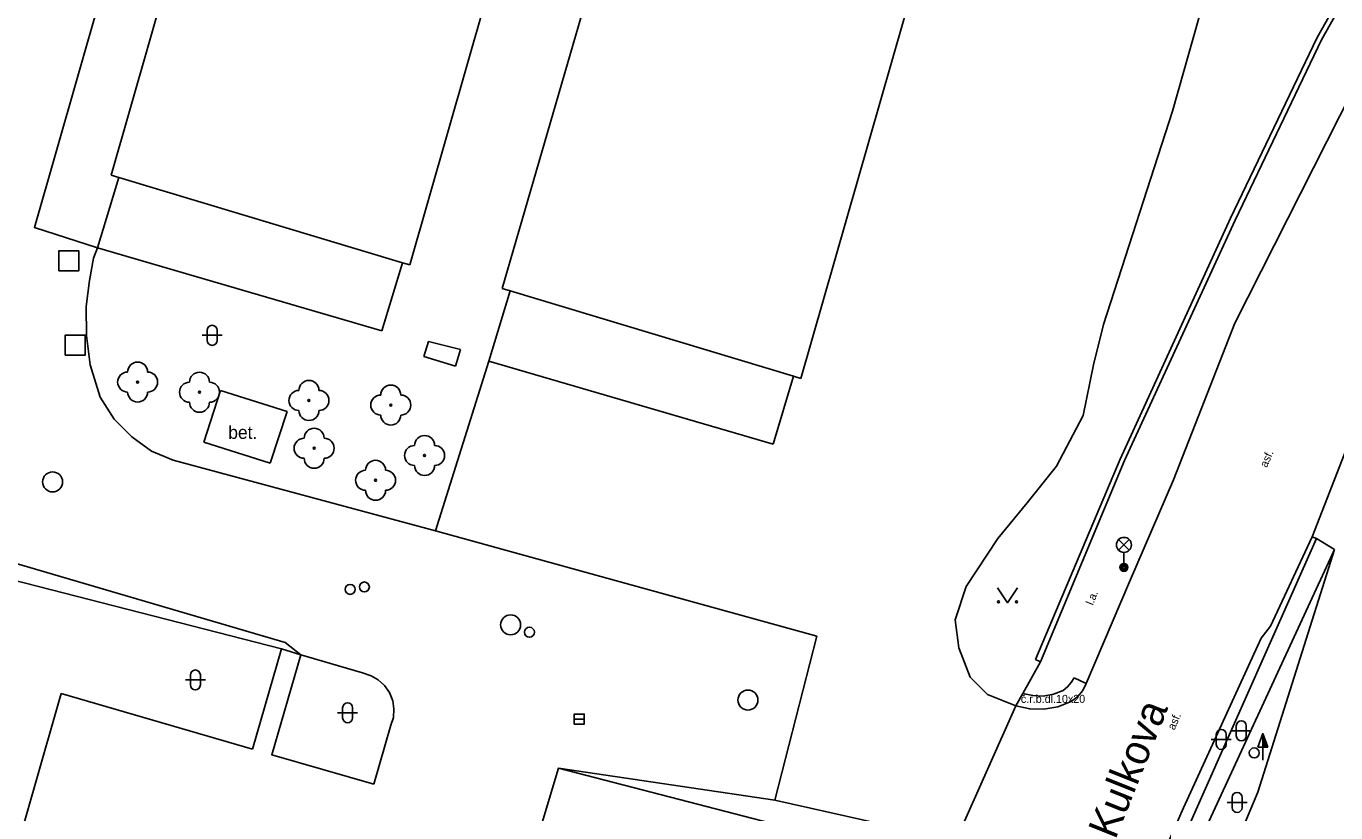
# Model space of a CAD drawing. Extents: x -595546 to -593986, y -1160845 to -1159202.
# Drawn here: x -595283.6 to -595218.1, y -1159418.9 to -1159379.6 of the extents above; entities that cross this region are included whole.
import ezdxf

# ---------------------------------------------------------------- set-up
doc = ezdxf.new("R2010")
doc.units = 0
for name, color, linetype in [('Level 22', 7, 'Continuous'), ('Level 25', 7, 'Continuous'), ('Level 26', 7, 'Continuous'), ('Level 27', 7, 'Continuous'), ('Level 28', 7, 'Continuous'), ('Level 33', 7, 'Continuous'), ('Level 36', 7, 'Continuous'), ('Nazvy ulic', 7, 'Continuous'), ('Specificka linie pasportu komunikaci', 7, 'Continuous'), ('TM - budovy zdene_ betonove - VP', 7, 'Continuous'), ('TM - chodniky - VP', 7, 'Continuous'), ('TM - dolni hrana svahu', 7, 'Continuous'), ('TM - horni hrana svahu', 7, 'Continuous'), ('TM - komunikace - VP', 7, 'Continuous'), ('TM - letecke snimky - pomocna linie', 7, 'Continuous'), ('TM - plot drateny_ kovovy - VP', 7, 'Continuous'), ('TM - plot zdeny_ ohradni zed - VP', 7, 'Continuous'), ('TM - podezdivka plotu - VP', 7, 'Continuous'), ('TM - popis povrchu', 7, 'Continuous'), ('TM - rozhrani mezi zpev. plochami mezi sebou - VP', 7, 'Continuous'), ('TM - rozhrani ploch obecne - VP', 7, 'Continuous'), ('TM - vjezd na pozemek', 7, 'Continuous')]:
    doc.layers.add(name, color=color, linetype=linetype)

msp = doc.modelspace()

# ---------------------------------------------------------------- linework, layer by layer
at = {"layer": 'Level 22'}
for centre in [(-595277.99, -1159397.4), (-595274.9, -1159397.91), (-595269.43, -1159398.32), (-595265.34, -1159398.55), (-595269.17, -1159400.71), (-595263.65, -1159401.07), (-595266.1, -1159402.31)]:
    msp.add_circle(centre, 0.05, dxfattribs=at)
for centre, start, end in [((-595278.49, -1159397.4), 90, 270), ((-595277.99, -1159396.9), 0, 180), ((-595277.49, -1159397.4), 270, 90), ((-595274.9, -1159397.41), 0, 180), ((-595275.4, -1159397.91), 90, 270), ((-595274.4, -1159397.91), 270, 90), ((-595269.43, -1159397.82), 0, 180), ((-595265.34, -1159398.05), 0, 180), ((-595277.99, -1159397.9), 180, 0), ((-595269.93, -1159398.32), 90, 270), ((-595268.93, -1159398.32), 270, 90), ((-595265.84, -1159398.55), 90, 270), ((-595264.84, -1159398.55), 270, 90), ((-595274.9, -1159398.41), 180, 0), ((-595269.43, -1159398.82), 180, 0), ((-595265.34, -1159399.05), 180, 0), ((-595269.67, -1159400.71), 90, 270), ((-595269.17, -1159400.21), 0, 180), ((-595268.67, -1159400.71), 270, 90), ((-595263.65, -1159400.57), 0, 180), ((-595264.15, -1159401.07), 90, 270), ((-595263.15, -1159401.07), 270, 90), ((-595269.17, -1159401.21), 180, 0), ((-595266.1, -1159401.81), 0, 180), ((-595263.65, -1159401.57), 180, 0), ((-595266.6, -1159402.31), 90, 270), ((-595265.6, -1159402.31), 270, 90), ((-595266.1, -1159402.81), 180, 0)]:
    msp.add_arc(centre, 0.5, start, end, dxfattribs=at)
at = {"layer": 'Level 25'}
for p, q in [((-595222.012, -1159415.638), (-595221.76, -1159414.964)), ((-595221.76, -1159415.638), (-595222.012, -1159415.638)), ((-595221.76, -1159416.29), (-595221.76, -1159415.64))]:
    msp.add_line(p, q, dxfattribs=at)
for points in [[(-595221.51, -1159415.64), (-595221.76, -1159415.64), (-595221.76, -1159414.964), (-595221.76, -1159414.964)], [(-595221.567, -1159415.6), (-595221.72, -1159415.6), (-595221.72, -1159415.187)], [(-595221.625, -1159415.56), (-595221.68, -1159415.56), (-595221.68, -1159415.411)]]:
    msp.add_lwpolyline(points, close=True, dxfattribs=at)
at = {"layer": 'Level 26'}
for points in [[(-595281.93, -1159391.85), (-595280.93, -1159391.85), (-595280.93, -1159390.85), (-595281.93, -1159390.85)], [(-595281.61, -1159396.05), (-595280.61, -1159396.05), (-595280.61, -1159395.05), (-595281.61, -1159395.05)]]:
    msp.add_lwpolyline(points, close=True, dxfattribs=at)
at = {"layer": 'Level 27'}
msp.add_line((-595256.17, -1159414.24), (-595255.67, -1159414.24), dxfattribs=at)
msp.add_lwpolyline([(-595256.17, -1159414.49), (-595255.67, -1159414.49), (-595255.67, -1159413.99), (-595256.17, -1159413.99)], close=True, dxfattribs=at)
for centre in [(-595282.24, -1159402.39), (-595259.35, -1159409.53), (-595247.49, -1159413.29)]:
    msp.add_circle(centre, 0.5, dxfattribs=at)
at = {"layer": 'Level 28'}
for centre in [(-595266.66, -1159407.64), (-595267.37, -1159407.76), (-595258.41, -1159409.9), (-595222.19, -1159415.93)]:
    msp.add_circle(centre, 0.25, dxfattribs=at)
at = {"layer": 'Level 33'}
for p, q in [((-595228.965, -1159405.8), (-595228.435, -1159405.27)), ((-595228.965, -1159405.27), (-595228.435, -1159405.8)), ((-595228.7, -1159405.91), (-595228.7, -1159406.66))]:
    msp.add_line(p, q, dxfattribs=at)
for centre, radius in [((-595228.7, -1159405.535), 0.375), ((-595228.7, -1159406.66), 0.2), ((-595228.7, -1159406.66), 0.145), ((-595228.7, -1159406.66), 0.0876)]:
    msp.add_circle(centre, radius, dxfattribs=at)
at = {"layer": 'Level 36'}
for p, q in [((-595274.516, -1159394.816), (-595274.516, -1159395.316)), ((-595274.016, -1159394.816), (-595274.016, -1159395.316)), ((-595274.766, -1159395.066), (-595273.766, -1159395.066)), ((-595275.356, -1159412.036), (-595275.356, -1159412.536)), ((-595274.856, -1159412.036), (-595274.856, -1159412.536)), ((-595275.606, -1159412.286), (-595274.606, -1159412.286)), ((-595267.996, -1159413.926), (-595266.996, -1159413.926)), ((-595267.746, -1159413.676), (-595267.746, -1159414.176)), ((-595267.246, -1159413.676), (-595267.246, -1159414.176)), ((-595223.086, -1159414.576), (-595223.086, -1159415.076)), ((-595222.586, -1159414.576), (-595222.586, -1159415.076)), ((-595224.336, -1159415.256), (-595223.336, -1159415.256)), ((-595224.086, -1159415.006), (-595224.086, -1159415.506)), ((-595223.586, -1159415.006), (-595223.586, -1159415.506)), ((-595223.336, -1159414.826), (-595222.336, -1159414.826)), ((-595223.546, -1159418.406), (-595222.546, -1159418.406)), ((-595223.296, -1159418.156), (-595223.296, -1159418.656)), ((-595222.796, -1159418.156), (-595222.796, -1159418.656))]:
    msp.add_line(p, q, dxfattribs=at)
msp.add_lwpolyline([(-595235.02, -1159407.68), (-595234.52, -1159408.43), (-595234.02, -1159407.68)], dxfattribs=at)
for centre in [(-595234.97, -1159408.38), (-595234.071, -1159408.38)]:
    msp.add_circle(centre, 0.05, dxfattribs=at)
for centre, start, end in [((-595274.266, -1159394.816), 0, 180), ((-595274.266, -1159395.316), 180, 0), ((-595275.106, -1159412.036), 0, 180), ((-595275.106, -1159412.536), 180, 0), ((-595267.496, -1159413.676), 0, 180), ((-595267.496, -1159414.176), 180, 0), ((-595222.836, -1159414.576), 0, 180), ((-595223.836, -1159415.006), 0, 180), ((-595222.836, -1159415.076), 180, 0), ((-595223.836, -1159415.506), 180, 0), ((-595223.046, -1159418.156), 0, 180), ((-595223.046, -1159418.656), 180, 0)]:
    msp.add_arc(centre, 0.25, start, end, dxfattribs=at)
at = {"layer": 'Specificka linie pasportu komunikaci'}
for points in [[(-595219.3, -1159405.13), (-595219.07, -1159405.21), (-595218.17, -1159405.76)], [(-595222.01, -1159417.89), (-595218.17, -1159405.76)]]:
    msp.add_lwpolyline(points, dxfattribs=at)
at = {"layer": 'TM - budovy zdene_ betonove - VP'}
for points in [[(-595279.32, -1159387.06), (-595259.44, -1159317.67)], [(-595224.91, -1159327.72), (-595244.84, -1159397.22)], [(-595247.26, -1159331.75), (-595264.39, -1159391.55)], [(-595259.77, -1159392.73), (-595242.37, -1159332.82)], [(-595278.93, -1159387.18), (-595279.32, -1159387.06)], [(-595279.99, -1159390.69), (-595278.93, -1159387.18)], [(-595265.78, -1159394.84), (-595279.99, -1159390.69)], [(-595264.76, -1159391.44), (-595265.78, -1159394.84)], [(-595264.39, -1159391.55), (-595264.76, -1159391.44)], [(-595260.44, -1159396.36), (-595259.38, -1159392.85)], [(-595259.38, -1159392.85), (-595259.77, -1159392.73)], [(-595246.23, -1159400.51), (-595260.44, -1159396.36)], [(-595245.21, -1159397.11), (-595246.23, -1159400.51)], [(-595244.84, -1159397.22), (-595245.21, -1159397.11)]]:
    msp.add_lwpolyline(points, dxfattribs=at)
at = {"layer": 'TM - chodniky - VP'}
for points in [[(-595279.99, -1159390.69), (-595283.15, -1159389.67), (-595261.36, -1159313.58)], [(-595279.99, -1159390.69), (-595280.2, -1159391.21), (-595280.39, -1159392.32), (-595280.56, -1159393.62), (-595280.55, -1159395.07), (-595280.37, -1159396.54), (-595279.87, -1159398.15), (-595279.16, -1159399.26), (-595278.28, -1159400.13), (-595277.3, -1159400.85), (-595276.21, -1159401.31)], [(-595263.11, -1159404.84), (-595276.21, -1159401.31)], [(-595299.01, -1159403.5), (-595270.8, -1159410.73)], [(-595270.8, -1159410.73), (-595269.84, -1159411.03)], [(-595269.84, -1159411.03), (-595266.76, -1159411.93)], [(-595266.76, -1159411.93), (-595266.32, -1159412.08), (-595265.97, -1159412.28), (-595265.65, -1159412.57), (-595265.41, -1159412.91), (-595265.24, -1159413.33), (-595265.18, -1159413.73), (-595265.21, -1159414.16), (-595265.33, -1159414.55)], [(-595265.33, -1159414.55), (-595266.18, -1159417.5)], [(-595260.91, -1159456), (-595268.19, -1159454.09), (-595256.95, -1159416.7)], [(-595256.95, -1159416.7), (-595246.14, -1159418.29)]]:
    msp.add_lwpolyline(points, dxfattribs=at)
at = {"layer": 'TM - dolni hrana svahu'}
msp.add_lwpolyline([(-595218.17, -1159405.76), (-595224.44, -1159419.33), (-595229.62, -1159430.47), (-595235.38, -1159443.72), (-595241.27, -1159457.15)], dxfattribs=at)
at = {"layer": 'TM - horni hrana svahu'}
for points in [[(-595219.07, -1159405.21), (-595225.15, -1159418.91)], [(-595239.65, -1159458.13), (-595233.21, -1159444.85), (-595227.12, -1159430.06), (-595222.01, -1159417.89)], [(-595235.9, -1159443.49), (-595230.12, -1159430.2), (-595225.15, -1159418.91)]]:
    msp.add_lwpolyline(points, dxfattribs=at)
at = {"layer": 'TM - komunikace - VP'}
for points in [[(-595226.22, -1159402.28), (-595223.16, -1159394.45), (-595214.63, -1159377.61), (-595208.3, -1159366.34), (-595201.49, -1159355.49), (-595185.36, -1159333.05)], [(-595219.3, -1159405.13), (-595216.45, -1159397.82), (-595204.57, -1159374.54), (-595203.71, -1159373.11)], [(-595228.43, -1159407.39), (-595226.22, -1159402.28)], [(-595221.37, -1159409.59), (-595219.3, -1159405.13)], [(-595230.58, -1159412.46), (-595228.43, -1159407.39)], [(-595221.85, -1159410.19), (-595221.37, -1159409.59)], [(-595241.41, -1159453.98), (-595241.14, -1159453.48), (-595236.57, -1159443.2), (-595229.75, -1159427.8), (-595229.6, -1159427.45), (-595225.72, -1159418.67), (-595221.85, -1159410.19)], [(-595230.76, -1159412.81), (-595230.58, -1159412.46)], [(-595231.33, -1159413.36), (-595231.01, -1159413.12)], [(-595231.01, -1159413.12), (-595230.76, -1159412.81)], [(-595232.7, -1159413.74), (-595233.41, -1159413.73), (-595234.11, -1159413.58)], [(-595232.7, -1159413.74), (-595232, -1159413.62)], [(-595232, -1159413.62), (-595231.33, -1159413.36)]]:
    msp.add_lwpolyline(points, dxfattribs=at)
at = {"layer": 'TM - letecke snimky - pomocna linie'}
msp.add_lwpolyline([(-595234.11, -1159413.58), (-595235.52, -1159413.02), (-595236.39, -1159412.14), (-595236.95, -1159410.68), (-595237.14, -1159409.28), (-595236.59, -1159407.62), (-595235, -1159405.22), (-595233.53, -1159403.43), (-595232.07, -1159401.61), (-595230.74, -1159399.07), (-595230.22, -1159396.54), (-595229.73, -1159394.52), (-595226.28, -1159383.86), (-595221.54, -1159367.15)], dxfattribs=at)
at = {"layer": 'TM - plot drateny_ kovovy - VP'}
for points in [[(-595260.44, -1159396.36), (-595263.11, -1159404.84)], [(-595263.11, -1159404.84), (-595244.05, -1159410.1), (-595246.14, -1159418.29)], [(-595234.11, -1159413.58), (-595233.76, -1159412.96), (-595232.87, -1159411.38)], [(-595246.14, -1159418.29), (-595239.99, -1159419.68)]]:
    msp.add_lwpolyline(points, dxfattribs=at)
at = {"layer": 'TM - plot zdeny_ ohradni zed - VP'}
for points in [[(-595212.35, -1159368.31), (-595219.05, -1159380.19)], [(-595219.05, -1159380.19), (-595223.37, -1159389.22)], [(-595223.37, -1159389.22), (-595228.89, -1159401.25), (-595233.12, -1159411.27)]]:
    msp.add_lwpolyline(points, dxfattribs=at)
at = {"layer": 'TM - podezdivka plotu - VP'}
for points in [[(-595212.13, -1159368.43), (-595218.83, -1159380.3)], [(-595218.83, -1159380.3), (-595223.14, -1159389.32)], [(-595223.14, -1159389.32), (-595228.67, -1159401.32)], [(-595232.87, -1159411.38), (-595228.67, -1159401.32)], [(-595232.87, -1159411.38), (-595233.12, -1159411.27)]]:
    msp.add_lwpolyline(points, dxfattribs=at)
at = {"layer": 'TM - rozhrani mezi zpev. plochami mezi sebou - VP'}
for points in [[(-595231.19, -1159412.18), (-595231.34, -1159412.42), (-595231.52, -1159412.63), (-595231.73, -1159412.81)], [(-595231.19, -1159412.18), (-595230.58, -1159412.46)], [(-595231.73, -1159412.81), (-595232.22, -1159413), (-595232.73, -1159413.09), (-595233.25, -1159413.07), (-595233.76, -1159412.96)]]:
    msp.add_lwpolyline(points, dxfattribs=at)
at = {"layer": 'TM - rozhrani ploch obecne - VP'}
for points in [[(-595278.93, -1159387.18), (-595264.76, -1159391.44)], [(-595259.38, -1159392.85), (-595245.21, -1159397.11)], [(-595263.68, -1159396.13), (-595263.45, -1159395.37)], [(-595261.85, -1159395.77), (-595263.45, -1159395.37)], [(-595263.68, -1159396.13), (-595262.11, -1159396.6)], [(-595261.85, -1159395.77), (-595262.11, -1159396.6)], [(-595274.69, -1159400.4), (-595273.85, -1159397.82)], [(-595273.85, -1159397.82), (-595270.52, -1159398.87)], [(-595270.52, -1159398.87), (-595271.36, -1159401.45)], [(-595271.36, -1159401.45), (-595274.69, -1159400.4)], [(-595299.01, -1159403.5), (-595298.39, -1159403.09), (-595297.48, -1159402.85), (-595294, -1159403.48), (-595287.03, -1159405.6), (-595270.61, -1159410.41), (-595269.84, -1159411.03)], [(-595270.8, -1159410.73), (-595272.25, -1159415.74)], [(-595269.84, -1159411.03), (-595271.29, -1159416.02), (-595266.18, -1159417.5)], [(-595302.34, -1159484.59), (-595281.81, -1159412.96)], [(-595272.25, -1159415.74), (-595281.81, -1159412.96)], [(-595256.95, -1159416.7), (-595243.51, -1159420.17), (-595246.86, -1159430.83)]]:
    msp.add_lwpolyline(points, dxfattribs=at)
at = {"layer": 'TM - vjezd na pozemek'}
msp.add_lwpolyline([(-595236.94, -1159419.94), (-595234.11, -1159413.58)], dxfattribs=at)

# ---------------------------------------------------------------- texts
at = {"layer": 'Nazvy ulic'}
msp.add_text('Kulkova', height=1.5, rotation=68.19859, dxfattribs=at).set_placement((-595229.133, -1159420.302))
at = {"layer": 'TM - popis povrchu'}
for s, height, p in [('bet.', 0.65, (-595273.46, -1159400.24)), ('č.r.b.dl.10x20', 0.4, (-595233.85, -1159413.43))]:
    msp.add_text(s, height=height, dxfattribs=at).set_placement(p)
for s, rotation, p in [('asf.', 66.38767, (-595221.56, -1159401.7)), ('l.a.', 68.1707, (-595230.25, -1159408.58)), ('asf.', 66.38767, (-595226.18, -1159414.82))]:
    msp.add_text(s, height=0.4, rotation=rotation, dxfattribs=at).set_placement(p)

doc.saveas('drawing.dxf')
